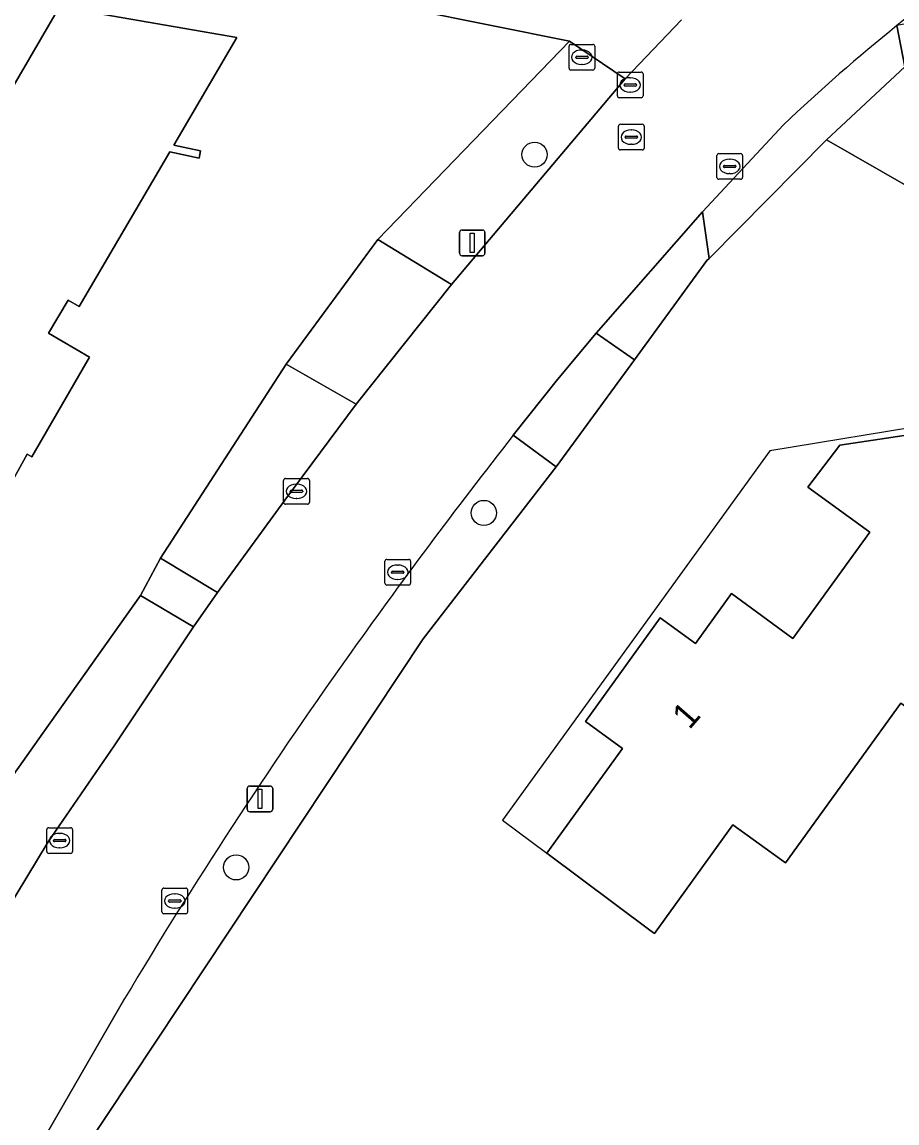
# Model space of a CAD drawing. Extents: x 157320 to 158835, y 386650 to 388491.
# Drawn here: x 158440.23 to 158474.26, y 387171.85 to 387214.67 of the extents above; entities that cross this region are included whole.
import ezdxf

# ---------------------------------------------------------------- set-up
doc = ezdxf.new("R2010")
doc.units = 0
for name, color, linetype in [('IMGEO_Berm_groen', 7, 'Continuous'), ('IMGEO_Boom', 7, 'Continuous'), ('IMGEO_Brandkraan', 7, 'Continuous'), ('IMGEO_Erf', 7, 'Continuous'), ('IMGEO_Fietspad_open', 7, 'Continuous'), ('IMGEO_Kolk', 7, 'Continuous'), ('IMGEO_Lichtmast', 7, 'Continuous'), ('IMGEO_Pand', 7, 'Continuous'), ('IMGEO_Pand_nummerreeks', 7, 'Continuous'), ('IMGEO_Pand_overbouw', 7, 'Continuous'), ('IMGEO_Rijbaan_lokaal_gesloten', 7, 'Continuous'), ('IMGEO_Rioolput', 7, 'Continuous'), ('IMGEO_Voetpad_open', 7, 'Continuous')]:
    doc.layers.add(name, color=color, linetype=linetype)

msp = doc.modelspace()

# ---------------------------------------------------------------- linework, layer by layer
at = {"layer": 'IMGEO_Berm_groen'}
for points in [[(158393.222, 387224.08), (158397.168, 387225.754), (158398.75, 387225.065), (158427.418, 387220.789), (158461.527, 387213.927), (158463.694, 387212.46), (158465.879, 387214.758)], [(158474.263, 387214.538), (158474.568, 387212.924), (158471.519, 387210.09), (158478.966, 387205.829), (158476.406, 387209.233), (158477.336, 387210.784), (158480.996, 387208.104), (158501.242, 387193.204), (158502.211, 387193.498), (158503.751, 387194.26), (158500, 387196.855), (158492.248, 387202.218)], [(158455.829, 387190.685), (158461.003, 387197.37), (158459.338, 387198.597)], [(158444.227, 387176.702), (158440.369, 387170.005), (158441.629, 387169.283), (158455.829, 387190.685)]]:
    msp.add_lwpolyline(points, dxfattribs=at)
for points in [[(158463.694, 387212.46), (158461.527, 387213.927), (158454.067, 387206.217), (158456.939, 387204.464)], [(158466.868, 387205.392), (158466.951, 387205.475), (158466.7, 387207.294), (158462.567, 387202.573), (158464.053, 387201.532)], [(158453.222, 387199.805), (158450.501, 387201.364), (158445.62, 387193.82), (158447.826, 387192.483), (158450.454, 387196.074)], [(158439.201, 387179.419), (158441.249, 387182.786), (158443.809, 387186.515), (158446.903, 387191.144), (158444.835, 387192.366), (158441.038, 387187.009), (158437.164, 387181.544), (158428.446, 387166.623), (158430.935, 387165.174)]]:
    msp.add_lwpolyline(points, close=True, dxfattribs=at)
for centre, radius, start, end in [((158474.705, 387212.433), 2.151, 59.0177, 101.8538), ((158636.86, 387059.257), 225.676, 141.87091, 144.62975), ((158614.46, 387074.976), 198.312, 144.58691, 149.13874)]:
    msp.add_arc(centre, radius, start, end, dxfattribs=at)
at = {"layer": 'IMGEO_Boom'}
for centre in [(158460.165, 387209.512), (158458.191, 387195.578), (158448.558, 387181.791)]:
    msp.add_circle(centre, 0.489, dxfattribs=at)
at = {"layer": 'IMGEO_Brandkraan'}
for p, q in [((158461.507, 387212.875), (158461.507, 387213.727)), ((158461.582, 387213.801), (158462.434, 387213.801)), ((158462.508, 387213.727), (158462.508, 387212.875)), ((158461.766, 387213.295), (158461.766, 387213.307)), ((158462.204, 387213.258), (158461.806, 387213.258)), ((158461.809, 387213.344), (158462.207, 387213.344)), ((158461.995, 387213.581), (158462.02, 387213.581)), ((158462.25, 387213.307), (158462.25, 387213.295)), ((158462.434, 387212.801), (158461.582, 387212.801)), ((158462.018, 387213.021), (158461.993, 387213.021))]:
    msp.add_line(p, q, dxfattribs=at)
for points in [[(158461.507, 387212.875), (158461.507, 387213.727)], [(158461.582, 387213.801), (158462.434, 387213.801)], [(158462.508, 387213.727), (158462.508, 387212.875)], [(158462.434, 387212.801), (158461.582, 387212.801)]]:
    msp.add_lwpolyline(points, dxfattribs=at)
for centre, radius, start, end in [((158461.584, 387213.725), 0.0765, 91.552, 178.448), ((158461.584, 387213.725), 0.0765, 91.552, 178.448), ((158462.432, 387213.725), 0.0765, 1.552, 88.448), ((158462.432, 387213.725), 0.0765, 1.552, 88.448), ((158461.806, 387213.304), 0.0403, 85.8775, 175.7526), ((158461.803, 387213.294), 0.0366, 178.938, 274.7102), ((158462.207, 387213.301), 0.043, 264.8664, 352.4533), ((158462.211, 387213.306), 0.0386, 1.7309, 96.639), ((158461.584, 387212.877), 0.0765, 181.552, 268.448), ((158461.584, 387212.877), 0.0765, 181.552, 268.448), ((158462.432, 387212.877), 0.0765, 271.552, 358.448), ((158462.432, 387212.877), 0.0765, 271.552, 358.448)]:
    msp.add_arc(centre, radius, start, end, dxfattribs=at)
for centre, major_axis, ratio, start_param, end_param in [((158461.994, 387213.301), (-0.387, 0.002), 0.722429, 4.712389, 7.853982), ((158462.019, 387213.301), (-0.39, 0.002), 0.717154, 1.570796, 4.712389)]:
    msp.add_ellipse(centre, major_axis=major_axis, ratio=ratio, start_param=start_param, end_param=end_param, dxfattribs=at)
at = {"layer": 'IMGEO_Erf'}
for points in [[(158417.935, 387148.369), (158424.414, 387159.491), (158427.422, 387164.87), (158428.446, 387166.623), (158437.164, 387181.544), (158441.038, 387187.009), (158444.835, 387192.366), (158445.62, 387193.82), (158450.501, 387201.364), (158454.067, 387206.217), (158461.527, 387213.927), (158427.418, 387220.789), (158398.75, 387225.065)], [(158439.366, 387211.296), (158441.683, 387215.257), (158448.589, 387214.07), (158446.129, 387209.883), (158447.17, 387209.665), (158447.12, 387209.38), (158445.978, 387209.625), (158442.445, 387203.61), (158442.022, 387203.858), (158441.263, 387202.564), (158442.852, 387201.631), (158440.607, 387197.76), (158440.433, 387197.858), (158438.727, 387194.799)], [(158478.966, 387205.829), (158471.519, 387210.09), (158466.951, 387205.475), (158466.868, 387205.392), (158464.053, 387201.532), (158461.003, 387197.37), (158455.829, 387190.685), (158441.629, 387169.283)]]:
    msp.add_lwpolyline(points, dxfattribs=at)
msp.add_lwpolyline([(158467.881, 387183.444), (158464.827, 387179.217), (158464.646, 387179.352), (158460.637, 387182.34), (158463.592, 387186.419), (158462.141, 387187.47), (158465.051, 387191.491), (158466.423, 387190.499), (158467.831, 387192.447), (158470.209, 387190.698), (158473.204, 387194.833), (158470.789, 387196.582), (158472.038, 387198.21), (158476.095, 387198.828), (158480.229, 387195.841), (158479.889, 387195.371), (158481.195, 387194.429), (158481.534, 387194.899), (158486.924, 387191.004), (158483.996, 387186.952), (158481.292, 387183.209), (158474.408, 387188.182), (158469.921, 387181.97)], close=True, dxfattribs=at)
at = {"layer": 'IMGEO_Fietspad_open'}
for centre, radius, start, end in [((158522.141, 387155.307), 76.162, 124.00826, 128.94973), ((158474.705, 387212.433), 2.151, 59.0177, 101.8538)]:
    msp.add_arc(centre, radius, start, end, dxfattribs=at)
at = {"layer": 'IMGEO_Kolk'}
for p, q in [((158463.386, 387211.798), (158463.386, 387212.65)), ((158463.461, 387212.724), (158464.313, 387212.724)), ((158463.874, 387212.504), (158463.899, 387212.504)), ((158464.387, 387212.65), (158464.387, 387211.798)), ((158463.645, 387212.218), (158463.645, 387212.23)), ((158464.083, 387212.181), (158463.685, 387212.181)), ((158463.688, 387212.267), (158464.086, 387212.267)), ((158463.897, 387211.944), (158463.872, 387211.944)), ((158464.129, 387212.23), (158464.129, 387212.218)), ((158464.313, 387211.724), (158463.461, 387211.724)), ((158467.255, 387208.627), (158467.255, 387209.479)), ((158467.33, 387209.553), (158468.182, 387209.553)), ((158468.256, 387209.479), (158468.256, 387208.627)), ((158467.514, 387209.047), (158467.514, 387209.059)), ((158467.952, 387209.01), (158467.554, 387209.01)), ((158467.557, 387209.096), (158467.955, 387209.096)), ((158467.743, 387209.333), (158467.768, 387209.333)), ((158467.998, 387209.059), (158467.998, 387209.047)), ((158468.182, 387208.553), (158467.33, 387208.553)), ((158467.766, 387208.773), (158467.741, 387208.773)), ((158450.404, 387195.991), (158450.404, 387196.843)), ((158450.479, 387196.917), (158451.331, 387196.917)), ((158450.892, 387196.697), (158450.917, 387196.697)), ((158451.405, 387196.843), (158451.405, 387195.991)), ((158450.663, 387196.411), (158450.663, 387196.423)), ((158451.101, 387196.374), (158450.703, 387196.374)), ((158450.706, 387196.46), (158451.104, 387196.46)), ((158450.915, 387196.137), (158450.89, 387196.137)), ((158451.147, 387196.423), (158451.147, 387196.411)), ((158451.331, 387195.917), (158450.479, 387195.917)), ((158454.341, 387192.845), (158454.341, 387193.697)), ((158454.416, 387193.771), (158455.268, 387193.771)), ((158454.829, 387193.551), (158454.854, 387193.551)), ((158455.342, 387193.697), (158455.342, 387192.845)), ((158454.6, 387193.265), (158454.6, 387193.277)), ((158455.038, 387193.228), (158454.64, 387193.228)), ((158454.643, 387193.314), (158455.041, 387193.314)), ((158455.084, 387193.277), (158455.084, 387193.265)), ((158455.268, 387192.771), (158454.416, 387192.771)), ((158454.852, 387192.991), (158454.827, 387192.991)), ((158441.191, 387182.409), (158441.191, 387183.261)), ((158441.266, 387183.335), (158442.118, 387183.335)), ((158442.192, 387183.261), (158442.192, 387182.409)), ((158441.45, 387182.829), (158441.45, 387182.841)), ((158441.888, 387182.792), (158441.49, 387182.792)), ((158441.493, 387182.878), (158441.891, 387182.878)), ((158441.679, 387183.115), (158441.704, 387183.115)), ((158441.934, 387182.841), (158441.934, 387182.829)), ((158441.702, 387182.555), (158441.677, 387182.555)), ((158442.118, 387182.335), (158441.266, 387182.335)), ((158445.67, 387180.059), (158445.67, 387180.911)), ((158445.745, 387180.985), (158446.597, 387180.985)), ((158446.158, 387180.765), (158446.183, 387180.765)), ((158446.671, 387180.911), (158446.671, 387180.059)), ((158445.929, 387180.479), (158445.929, 387180.491)), ((158446.367, 387180.442), (158445.969, 387180.442)), ((158445.972, 387180.528), (158446.37, 387180.528)), ((158446.413, 387180.491), (158446.413, 387180.479)), ((158446.597, 387179.985), (158445.745, 387179.985)), ((158446.181, 387180.205), (158446.156, 387180.205))]:
    msp.add_line(p, q, dxfattribs=at)
for points in [[(158463.386, 387211.798), (158463.386, 387212.65)], [(158463.461, 387212.724), (158464.313, 387212.724)], [(158464.387, 387212.65), (158464.387, 387211.798)], [(158464.313, 387211.724), (158463.461, 387211.724)], [(158467.255, 387208.627), (158467.255, 387209.479)], [(158467.33, 387209.553), (158468.182, 387209.553)], [(158468.256, 387209.479), (158468.256, 387208.627)], [(158468.182, 387208.553), (158467.33, 387208.553)], [(158450.404, 387195.991), (158450.404, 387196.843)], [(158450.479, 387196.917), (158451.331, 387196.917)], [(158451.405, 387196.843), (158451.405, 387195.991)], [(158451.331, 387195.917), (158450.479, 387195.917)], [(158454.341, 387192.845), (158454.341, 387193.697)], [(158454.416, 387193.771), (158455.268, 387193.771)], [(158455.342, 387193.697), (158455.342, 387192.845)], [(158455.268, 387192.771), (158454.416, 387192.771)], [(158441.191, 387182.409), (158441.191, 387183.261)], [(158441.266, 387183.335), (158442.118, 387183.335)], [(158442.192, 387183.261), (158442.192, 387182.409)], [(158442.118, 387182.335), (158441.266, 387182.335)], [(158445.67, 387180.059), (158445.67, 387180.911)], [(158445.745, 387180.985), (158446.597, 387180.985)], [(158446.671, 387180.911), (158446.671, 387180.059)], [(158446.597, 387179.985), (158445.745, 387179.985)]]:
    msp.add_lwpolyline(points, dxfattribs=at)
for centre, radius, start, end in [((158463.463, 387212.648), 0.0765, 91.552, 178.448), ((158463.463, 387212.648), 0.0765, 91.552, 178.448), ((158464.311, 387212.648), 0.0765, 1.552, 88.448), ((158464.311, 387212.648), 0.0765, 1.552, 88.448), ((158463.685, 387212.227), 0.0403, 85.8775, 175.7526), ((158463.682, 387212.217), 0.0366, 178.938, 274.7102), ((158464.086, 387212.224), 0.043, 264.8664, 352.4533), ((158464.09, 387212.229), 0.0386, 1.7309, 96.639), ((158463.463, 387211.8), 0.0765, 181.552, 268.448), ((158463.463, 387211.8), 0.0765, 181.552, 268.448), ((158464.311, 387211.8), 0.0765, 271.552, 358.448), ((158464.311, 387211.8), 0.0765, 271.552, 358.448), ((158467.332, 387209.477), 0.0765, 91.552, 178.448), ((158467.332, 387209.477), 0.0765, 91.552, 178.448), ((158468.18, 387209.477), 0.0765, 1.552, 88.448), ((158468.18, 387209.477), 0.0765, 1.552, 88.448), ((158467.554, 387209.056), 0.0403, 85.8775, 175.7526), ((158467.551, 387209.046), 0.0366, 178.938, 274.7102), ((158467.955, 387209.053), 0.043, 264.8664, 352.4533), ((158467.959, 387209.058), 0.0386, 1.7309, 96.639), ((158467.332, 387208.629), 0.0765, 181.552, 268.448), ((158467.332, 387208.629), 0.0765, 181.552, 268.448), ((158468.18, 387208.629), 0.0765, 271.552, 358.448), ((158468.18, 387208.629), 0.0765, 271.552, 358.448), ((158450.481, 387196.841), 0.0765, 91.552, 178.448), ((158450.481, 387196.841), 0.0765, 91.552, 178.448), ((158451.329, 387196.841), 0.0765, 1.552, 88.448), ((158451.329, 387196.841), 0.0765, 1.552, 88.448), ((158450.703, 387196.42), 0.0403, 85.8775, 175.7526), ((158450.7, 387196.41), 0.0366, 178.938, 274.7102), ((158451.104, 387196.417), 0.043, 264.8664, 352.4533), ((158451.108, 387196.422), 0.0386, 1.7309, 96.639), ((158450.481, 387195.993), 0.0765, 181.552, 268.448), ((158450.481, 387195.993), 0.0765, 181.552, 268.448), ((158451.329, 387195.993), 0.0765, 271.552, 358.448), ((158451.329, 387195.993), 0.0765, 271.552, 358.448), ((158454.418, 387193.695), 0.0765, 91.552, 178.448), ((158454.418, 387193.695), 0.0765, 91.552, 178.448), ((158455.266, 387193.695), 0.0765, 1.552, 88.448), ((158455.266, 387193.695), 0.0765, 1.552, 88.448), ((158454.64, 387193.274), 0.0403, 85.8775, 175.7526), ((158454.637, 387193.264), 0.0366, 178.938, 274.7102), ((158455.041, 387193.271), 0.043, 264.8664, 352.4533), ((158455.045, 387193.276), 0.0386, 1.7309, 96.639), ((158454.418, 387192.847), 0.0765, 181.552, 268.448), ((158454.418, 387192.847), 0.0765, 181.552, 268.448), ((158455.266, 387192.847), 0.0765, 271.552, 358.448), ((158455.266, 387192.847), 0.0765, 271.552, 358.448), ((158441.268, 387183.259), 0.0765, 91.552, 178.448), ((158441.268, 387183.259), 0.0765, 91.552, 178.448), ((158442.116, 387183.259), 0.0765, 1.552, 88.448), ((158442.116, 387183.259), 0.0765, 1.552, 88.448), ((158441.49, 387182.838), 0.0403, 85.8775, 175.7526), ((158441.487, 387182.828), 0.0366, 178.938, 274.7102), ((158441.891, 387182.835), 0.043, 264.8664, 352.4533), ((158441.895, 387182.84), 0.0386, 1.7309, 96.639), ((158441.268, 387182.411), 0.0765, 181.552, 268.448), ((158441.268, 387182.411), 0.0765, 181.552, 268.448), ((158442.116, 387182.411), 0.0765, 271.552, 358.448), ((158442.116, 387182.411), 0.0765, 271.552, 358.448), ((158445.747, 387180.909), 0.0765, 91.552, 178.448), ((158445.747, 387180.909), 0.0765, 91.552, 178.448), ((158446.595, 387180.909), 0.0765, 1.552, 88.448), ((158446.595, 387180.909), 0.0765, 1.552, 88.448), ((158445.969, 387180.488), 0.0403, 85.8775, 175.7526), ((158445.966, 387180.478), 0.0366, 178.938, 274.7102), ((158446.37, 387180.485), 0.043, 264.8664, 352.4533), ((158446.374, 387180.49), 0.0386, 1.7309, 96.639), ((158445.747, 387180.061), 0.0765, 181.552, 268.448), ((158445.747, 387180.061), 0.0765, 181.552, 268.448), ((158446.595, 387180.061), 0.0765, 271.552, 358.448), ((158446.595, 387180.061), 0.0765, 271.552, 358.448)]:
    msp.add_arc(centre, radius, start, end, dxfattribs=at)
for centre, major_axis, ratio, start_param, end_param in [((158463.873, 387212.224), (-0.387, 0.002), 0.722429, 4.712389, 7.853982), ((158463.898, 387212.224), (-0.39, 0.002), 0.717154, 1.570796, 4.712389), ((158467.742, 387209.053), (-0.387, 0.002), 0.722429, 4.712389, 7.853982), ((158467.767, 387209.053), (-0.39, 0.002), 0.717154, 1.570796, 4.712389), ((158450.891, 387196.417), (-0.387, 0.002), 0.722429, 4.712389, 7.853982), ((158450.916, 387196.417), (-0.39, 0.002), 0.717154, 1.570796, 4.712389), ((158454.828, 387193.271), (-0.387, 0.002), 0.722429, 4.712389, 7.853982), ((158454.853, 387193.271), (-0.39, 0.002), 0.717154, 1.570796, 4.712389), ((158441.678, 387182.835), (-0.387, 0.002), 0.722429, 4.712389, 7.853982), ((158441.703, 387182.835), (-0.39, 0.002), 0.717154, 1.570796, 4.712389), ((158446.157, 387180.485), (-0.387, 0.002), 0.722429, 4.712389, 7.853982), ((158446.182, 387180.485), (-0.39, 0.002), 0.717154, 1.570796, 4.712389)]:
    msp.add_ellipse(centre, major_axis=major_axis, ratio=ratio, start_param=start_param, end_param=end_param, dxfattribs=at)
at = {"layer": 'IMGEO_Lichtmast'}
for p, q in [((158457.246, 387205.68), (158457.246, 387206.48)), ((158457.246, 387206.48), (158457.246, 387205.68)), ((158457.346, 387206.58), (158458.136, 387206.58)), ((158458.136, 387206.58), (158457.346, 387206.58)), ((158458.236, 387206.48), (158458.236, 387205.68)), ((158458.236, 387205.68), (158458.236, 387206.48)), ((158458.136, 387205.58), (158457.346, 387205.58)), ((158457.346, 387205.58), (158458.136, 387205.58)), ((158449.088, 387184.953), (158449.878, 387184.953)), ((158449.878, 387184.953), (158449.088, 387184.953)), ((158448.988, 387184.053), (158448.988, 387184.853)), ((158448.988, 387184.853), (158448.988, 387184.053)), ((158449.978, 387184.853), (158449.978, 387184.053)), ((158449.978, 387184.053), (158449.978, 387184.853)), ((158449.878, 387183.953), (158449.088, 387183.953)), ((158449.088, 387183.953), (158449.878, 387183.953))]:
    msp.add_line(p, q, dxfattribs=at)
for points in [[(158457.666, 387206.455), (158457.816, 387206.455), (158457.816, 387205.705), (158457.666, 387205.705), (158457.666, 387206.455)], [(158449.408, 387184.828), (158449.558, 387184.828), (158449.558, 387184.078), (158449.408, 387184.078), (158449.408, 387184.828)]]:
    msp.add_lwpolyline(points, dxfattribs=at)
for centre, start, end in [((158457.346, 387206.48), 90, 180), ((158457.346, 387206.48), 90, 180), ((158458.136, 387206.48), 0, 90), ((158458.136, 387206.48), 360, 90), ((158457.346, 387205.68), 180, 270), ((158457.346, 387205.68), 180, 270), ((158458.136, 387205.68), 270, 0), ((158458.136, 387205.68), 270, 0), ((158449.088, 387184.853), 90, 180), ((158449.088, 387184.853), 90, 180), ((158449.878, 387184.853), 0, 90), ((158449.878, 387184.853), 360, 90), ((158449.088, 387184.053), 180, 270), ((158449.088, 387184.053), 180, 270), ((158449.878, 387184.053), 270, 0), ((158449.878, 387184.053), 270, 0)]:
    msp.add_arc(centre, 0.1, start, end, dxfattribs=at)
at = {"layer": 'IMGEO_Pand'}
msp.add_lwpolyline([(158438.727, 387194.799), (158440.433, 387197.858), (158440.607, 387197.76), (158442.852, 387201.631), (158441.263, 387202.564), (158442.022, 387203.858), (158442.445, 387203.61), (158445.978, 387209.625), (158447.12, 387209.38), (158447.17, 387209.665), (158446.129, 387209.883), (158448.589, 387214.07), (158441.683, 387215.257), (158439.366, 387211.296)], dxfattribs=at)
msp.add_lwpolyline([(158481.195, 387194.429), (158479.889, 387195.371), (158480.229, 387195.841), (158476.095, 387198.828), (158472.038, 387198.21), (158470.789, 387196.582), (158473.204, 387194.833), (158470.209, 387190.698), (158467.831, 387192.447), (158466.423, 387190.499), (158465.051, 387191.491), (158462.141, 387187.47), (158463.592, 387186.419), (158460.637, 387182.34), (158464.646, 387179.352), (158464.827, 387179.217), (158467.881, 387183.444), (158469.921, 387181.97), (158474.408, 387188.182), (158481.292, 387183.209), (158483.996, 387186.952), (158486.924, 387191.004), (158481.534, 387194.899)], close=True, dxfattribs=at)
at = {"layer": 'IMGEO_Pand_overbouw'}
msp.add_lwpolyline([(158460.637, 387182.34), (158463.592, 387186.419), (158462.141, 387187.47), (158465.051, 387191.491), (158466.423, 387190.499), (158467.831, 387192.447), (158470.209, 387190.698), (158473.204, 387194.833), (158470.789, 387196.582), (158472.038, 387198.21), (158476.095, 387198.828), (158475.786, 387199.052), (158469.321, 387197.997), (158458.917, 387183.622)], close=True, dxfattribs=at)
at = {"layer": 'IMGEO_Rijbaan_lokaal_gesloten'}
for points in [[(158465.879, 387214.758), (158463.694, 387212.46), (158456.939, 387204.464), (158453.222, 387199.805), (158450.454, 387196.074), (158447.826, 387192.483), (158446.903, 387191.144), (158443.809, 387186.515), (158441.249, 387182.786), (158439.201, 387179.419), (158430.935, 387165.174), (158429.925, 387163.433), (158426.788, 387158.068), (158420.429, 387147.119)], [(158459.338, 387198.597), (158461.06, 387200.762), (158462.567, 387202.573), (158466.7, 387207.294), (158469.851, 387210.676)], [(158440.369, 387170.005), (158444.227, 387176.702)]]:
    msp.add_lwpolyline(points, dxfattribs=at)
for centre, radius, start, end in [((158522.141, 387155.307), 76.162, 124.00826, 128.94973), ((158521.366, 387156.276), 74.921, 128.95431, 133.4396), ((158636.86, 387059.257), 225.676, 141.87091, 144.62975), ((158614.46, 387074.976), 198.312, 144.58691, 149.13874)]:
    msp.add_arc(centre, radius, start, end, dxfattribs=at)
at = {"layer": 'IMGEO_Rioolput'}
for p, q in [((158463.503, 387210.694), (158464.355, 387210.694)), ((158463.428, 387209.768), (158463.428, 387210.62)), ((158463.687, 387210.188), (158463.687, 387210.2)), ((158463.73, 387210.237), (158464.128, 387210.237)), ((158463.916, 387210.474), (158463.941, 387210.474)), ((158464.171, 387210.2), (158464.171, 387210.188)), ((158464.429, 387210.62), (158464.429, 387209.768)), ((158464.125, 387210.151), (158463.727, 387210.151)), ((158463.939, 387209.914), (158463.914, 387209.914)), ((158464.355, 387209.694), (158463.503, 387209.694))]:
    msp.add_line(p, q, dxfattribs=at)
for points in [[(158463.503, 387210.694), (158464.355, 387210.694)], [(158463.428, 387209.768), (158463.428, 387210.62)], [(158464.429, 387210.62), (158464.429, 387209.768)], [(158464.355, 387209.694), (158463.503, 387209.694)]]:
    msp.add_lwpolyline(points, dxfattribs=at)
for centre, radius, start, end in [((158463.505, 387210.618), 0.0765, 91.552, 178.448), ((158463.505, 387210.618), 0.0765, 91.552, 178.448), ((158464.353, 387210.618), 0.0765, 1.552, 88.448), ((158464.353, 387210.618), 0.0765, 1.552, 88.448), ((158463.727, 387210.197), 0.0403, 85.8775, 175.7526), ((158464.132, 387210.199), 0.0386, 1.7309, 96.639), ((158463.505, 387209.77), 0.0765, 181.552, 268.448), ((158463.505, 387209.77), 0.0765, 181.552, 268.448), ((158463.724, 387210.187), 0.0366, 178.938, 274.7102), ((158464.128, 387210.194), 0.043, 264.8664, 352.4533), ((158464.353, 387209.77), 0.0765, 271.552, 358.448), ((158464.353, 387209.77), 0.0765, 271.552, 358.448)]:
    msp.add_arc(centre, radius, start, end, dxfattribs=at)
for centre, major_axis, ratio, start_param, end_param in [((158463.915, 387210.194), (-0.387, 0.002), 0.722429, 4.712389, 7.853982), ((158463.94, 387210.194), (-0.39, 0.002), 0.717154, 1.570796, 4.712389)]:
    msp.add_ellipse(centre, major_axis=major_axis, ratio=ratio, start_param=start_param, end_param=end_param, dxfattribs=at)
at = {"layer": 'IMGEO_Voetpad_open'}
msp.add_lwpolyline([(158469.851, 387210.676), (158466.7, 387207.294), (158466.951, 387205.475), (158471.519, 387210.09), (158474.568, 387212.924), (158474.263, 387214.538)], dxfattribs=at)
for points in [[(158456.939, 387204.464), (158454.067, 387206.217), (158450.501, 387201.364), (158453.222, 387199.805)], [(158464.053, 387201.532), (158462.567, 387202.573), (158461.06, 387200.762), (158459.338, 387198.597), (158461.003, 387197.37)], [(158445.62, 387193.82), (158444.835, 387192.366), (158446.903, 387191.144), (158447.826, 387192.483)]]:
    msp.add_lwpolyline(points, close=True, dxfattribs=at)
msp.add_arc((158521.366, 387156.276), 74.921, 128.95431, 133.4396, dxfattribs=at)

# ---------------------------------------------------------------- texts
at = {"layer": 'IMGEO_Pand_nummerreeks'}
msp.add_text('1', height=1, rotation=48.9147, dxfattribs=at).set_placement((158466.185, 387187.117))

doc.saveas('drawing.dxf')
